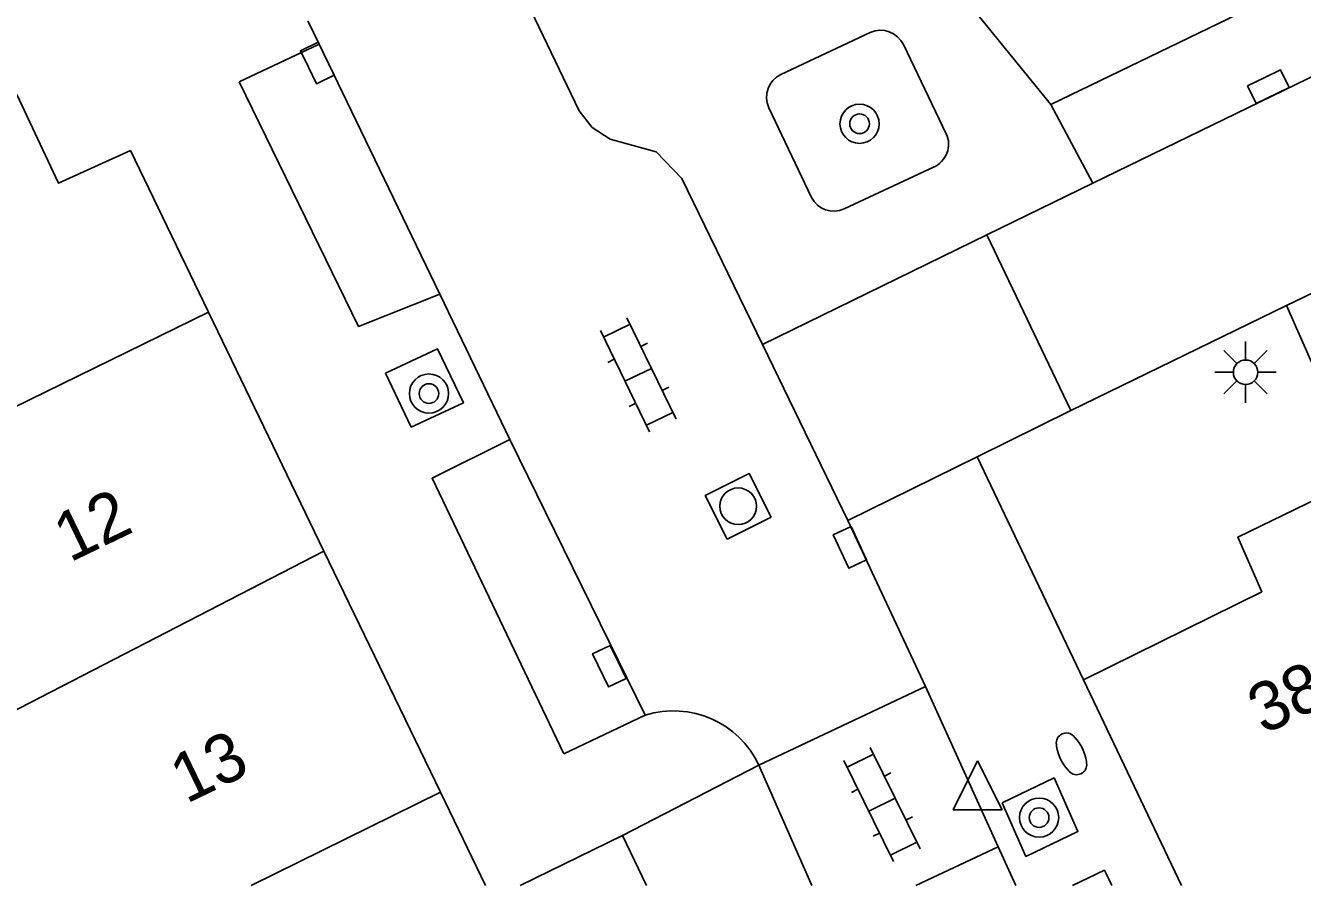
# Model space of a CAD drawing. Extents: x 132998 to 136004, y 396998 to 398512.
# Drawn here: x 134868.98 to 134895.04, y 397000 to 397017.56 of the extents above; entities that cross this region are included whole.
import ezdxf

# ---------------------------------------------------------------- set-up
doc = ezdxf.new("R2010")
doc.units = 0
for name, color, linetype in [('gg-anno-huisnummerreeks BGT', 7, 'Continuous'), ('gg-bbg-hoofdgebouw', 7, 'Continuous'), ('gg-bbg-tussenscheiding', 7, 'Continuous'), ('gg-knt-verharding', 7, 'Continuous'), ('gg-knt-verharding nz', 7, 'Continuous'), ('gt-grn-weggrens', 7, 'Continuous'), ('gt-symb-boom', 7, 'Continuous'), ('gt-symb-brandkraan', 7, 'Continuous'), ('gt-symb-klinker verharding', 7, 'Continuous'), ('gt-symb-kolk', 7, 'Continuous'), ('gt-symb-lichtmast', 7, 'Continuous'), ('gt-symb-rioolschacht', 7, 'Continuous'), ('gt-symb-waterafsluiter', 7, 'Continuous')]:
    doc.layers.add(name, color=color, linetype=linetype)

# ---------------------------------------------------------------- blocks, each defined once
blk = doc.blocks.new('gt0-LMAST')
at = {"layer": 'gt-symb-lichtmast'}
for p, q in [((-0.005, 0.246), (-0.005, 0.621)), ((-0.182, 0.173), (-0.447, 0.438)), ((0.172, 0.173), (0.437, 0.438)), ((-0.255, -0.004), (-0.63, -0.004)), ((-0.182, -0.181), (-0.447, -0.446)), ((-0.005, -0.254), (-0.005, -0.629)), ((0.437, -0.446), (0.172, -0.181)), ((0.245, -0.004), (0.62, -0.004))]:
    blk.add_line(p, q, dxfattribs=at)
blk.add_circle((-0.005, -0.004), 0.25, dxfattribs=at)
blk = doc.blocks.new('gt0-KOLK')
at = {"layer": 'gt-symb-kolk'}
blk.add_lwpolyline([(0, 0), (0.375, 0), (0.375, 0.4), (-0.375, 0.4), (-0.375, 0), (0, 0)], dxfattribs=at)
blk = doc.blocks.new('gt0-BR')
at = {"layer": 'gt-symb-brandkraan'}
for centre, radius, start, end in [((-0.244, 0), 0.206, 107.5669, 252.4331), ((0.599, -2.664), 3, 106.892, 107.5669), ((0, -0.691), 0.938, 73.108, 106.892), ((-0.599, -2.664), 3, 72.4331, 73.108), ((0.244, 0), 0.206, 287.567, 72.4331), ((0.599, 2.664), 3, 252.4331, 253.108), ((0, 0.691), 0.938, 253.108, 286.8921), ((-0.599, 2.664), 3, 286.8921, 287.567)]:
    blk.add_arc(centre, radius, start, end, dxfattribs=at)
blk = doc.blocks.new('gt0-BOOM')
at = {"layer": 'gt-symb-boom'}
for radius in [0.4, 0.2]:
    blk.add_circle((0, 0), radius, dxfattribs=at)
blk = doc.blocks.new('gt0-RS')
at = {"layer": 'gt-symb-rioolschacht'}
blk.add_lwpolyline([(-0.5, -0.5), (0.5, -0.5), (0.5, 0.5), (-0.5, 0.5)], close=True, dxfattribs=at)
blk.add_circle((0, 0), 0.375, dxfattribs=at)
blk = doc.blocks.new('gt0-KL1')
at = {"layer": 'gt-symb-klinker verharding'}
for p, q in [((-1.15, 0.3), (1.15, 0.3)), ((-1, -0.3), (-1, 0.3)), ((-0.5, 0.3), (-0.5, 0.45)), ((0, -0.3), (0, 0.3)), ((0.5, 0.3), (0.5, 0.45)), ((1, -0.3), (1, 0.3)), ((-1.15, -0.3), (1.15, -0.3)), ((-0.5, -0.45), (-0.5, -0.3)), ((0.5, -0.45), (0.5, -0.3))]:
    blk.add_line(p, q, dxfattribs=at)
blk = doc.blocks.new('gt0-WAFSL')
at = {"layer": 'gt-symb-waterafsluiter'}
for p, q in [((-0.5, -0.333), (0, 0.667)), ((0, 0.667), (0.5, -0.333)), ((0.5, -0.333), (-0.5, -0.333))]:
    blk.add_line(p, q, dxfattribs=at)

msp = doc.modelspace()

# ---------------------------------------------------------------- linework, layer by layer
at = {"layer": 'gg-bbg-hoofdgebouw'}
for p, q in [((134871.12, 397015.01), (134872.715, 397011.705)), ((134875.069, 397006.829), (134872.715, 397011.705)), ((134877.445, 397001.905), (134875.069, 397006.829)), ((134890.57, 397004.2), (134892.569, 397000)), ((134877.445, 397001.905), (134878.365, 397000)), ((134879.073, 397000), (134881.16, 397001.02)), ((134881.16, 397001.02), (134881.653, 397000))]:
    msp.add_line(p, q, dxfattribs=at)
for points in [[(134868.8, 397016.15), (134869.65, 397014.34), (134871.12, 397015.01)], [(134897.897, 397009.139), (134893.72, 397007.11), (134894.21, 397006), (134890.57, 397004.2)]]:
    msp.add_lwpolyline(points, dxfattribs=at)
at = {"layer": 'gg-bbg-tussenscheiding'}
for p, q in [((134872.715, 397011.705), (134863.155, 397007.034)), ((134873.581, 397000), (134877.445, 397001.905))]:
    msp.add_line(p, q, dxfattribs=at)
msp.add_lwpolyline([(134864.211, 397001.339), (134867.568, 397002.959), (134875.069, 397006.829)], dxfattribs=at)
at = {"layer": 'gg-knt-verharding'}
for p, q in [((134874.971, 397017.18), (134874.74, 397017.66)), ((134884.395, 397016.564), (134886.218, 397017.42)), ((134873.338, 397016.411), (134874.971, 397017.18)), ((134886.896, 397017.171), (134887.771, 397015.353)), ((134885.021, 397014.052), (134884.147, 397015.883)), ((134889.904, 397015.949), (134890.76, 397014.341)), ((134887.509, 397014.67), (134885.689, 397013.82)), ((134884.016, 397011.049), (134882.372, 397014.441)), ((134888.6, 397013.29), (134890.76, 397014.341)), ((134890.31, 397009.7), (134888.6, 397013.29)), ((134878.861, 397009.111), (134877.432, 397012.076)), ((134894.713, 397011.841), (134890.31, 397009.7)), ((134885.76, 397007.453), (134884.016, 397011.049)), ((134887.345, 397004.064), (134885.76, 397007.453)), ((134883.946, 397002.456), (134887.345, 397004.064)), ((134888.831, 397000.788), (134887.345, 397004.064)), ((134879.964, 397002.687), (134881.626, 397003.479)), ((134883.946, 397002.456), (134885.028, 397000)), ((134887.147, 397000), (134888.831, 397000.788)), ((134888.831, 397000.788), (134889.188, 397000)), ((134891.033, 397000.245), (134891.146, 397000))]:
    msp.add_line(p, q, dxfattribs=at)
for points in [[(134906.616, 397022.055), (134905.792, 397023.636), (134889.904, 397015.949)], [(134882.372, 397014.441), (134881.85, 397014.98), (134880.91, 397015.24), (134880.54, 397015.48), (134880.28, 397015.82), (134878.719, 397019.075)], [(134877.432, 397012.076), (134875.776, 397011.416), (134873.338, 397016.411)], [(134900.598, 397014.702), (134901.459, 397013.1), (134895.436, 397010.208), (134894.713, 397011.841)], [(134876.322, 397010.463), (134877.386, 397010.961), (134877.915, 397009.859), (134876.851, 397009.362), (134876.322, 397010.463)], [(134879.964, 397002.687), (134877.277, 397008.317), (134878.861, 397009.111)], [(134888.908, 397001.686), (134889.397, 397000.593), (134890.457, 397001.103), (134889.969, 397002.196), (134888.908, 397001.686)], [(134890.349, 397000), (134890.998, 397000.31), (134891.033, 397000.245)]]:
    msp.add_lwpolyline(points, dxfattribs=at)
for centre, radius, start, end in [((134886.427, 397016.941), 0.523, 26.1433, 113.5245), ((134884.62, 397016.096), 0.519, 115.6806, 204.2991), ((134887.304, 397015.14), 0.513, 293.5093, 24.5169), ((134885.472, 397014.274), 0.503, 206.2045, 295.4907), ((134882.201, 397001.64), 1.926, 25.0507, 107.3593)]:
    msp.add_arc(centre, radius, start, end, dxfattribs=at)
at = {"layer": 'gg-knt-verharding nz'}
for p, q in [((134890.76, 397014.341), (134906.616, 397022.055)), ((134877.432, 397012.076), (134874.971, 397017.18)), ((134900.598, 397014.702), (134894.713, 397011.841)), ((134878.861, 397009.111), (134881.626, 397003.479))]:
    msp.add_line(p, q, dxfattribs=at)
at = {"layer": 'gt-grn-weggrens'}
for p, q in [((134887.537, 397018.859), (134889.904, 397015.949)), ((134884.016, 397011.049), (134888.6, 397013.29)), ((134890.31, 397009.7), (134888.401, 397008.757)), ((134888.401, 397008.757), (134885.76, 397007.453)), ((134890.57, 397004.2), (134888.401, 397008.757)), ((134883.946, 397002.456), (134881.16, 397001.02))]:
    msp.add_line(p, q, dxfattribs=at)

# ---------------------------------------------------------------- block references
at = {"layer": 'gt-symb-boom'}
for p in [(134886.001, 397015.555), (134877.212, 397010.046), (134889.664, 397001.386)]:
    msp.add_blockref('gt0-BOOM', p, dxfattribs=at)
at = {"layer": 'gt-symb-brandkraan', "rotation": -64.53665493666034}
msp.add_blockref('gt0-BR', (134890.326, 397002.688), dxfattribs=at)
at = {"layer": 'gt-symb-klinker verharding'}
for p, rotation in [((134881.483, 397010.429), 115.84761022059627), ((134886.458, 397001.651), 116.1805215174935)]:
    msp.add_blockref('gt0-KL1', p, dxfattribs=dict(at, rotation=rotation))
at = {"layer": 'gt-symb-kolk'}
for p, rotation in [((134874.753, 397016.71), -64.33212483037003), ((134894.256, 397016.492), -154.0242853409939), ((134885.985, 397006.988), 114.9511516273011), ((134881.074, 397004.566), 115.6678751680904)]:
    msp.add_blockref('gt0-KOLK', p, dxfattribs=dict(at, rotation=rotation))
at = {"layer": 'gt-symb-lichtmast'}
msp.add_blockref('gt0-LMAST', (134893.884, 397010.485), dxfattribs=at)
at = {"layer": 'gt-symb-rioolschacht', "rotation": 116.69322944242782}
msp.add_blockref('gt0-RS', (134883.523, 397007.744), dxfattribs=at)
at = {"layer": 'gt-symb-waterafsluiter'}
msp.add_blockref('gt0-WAFSL', (134888.409, 397001.876), dxfattribs=at)

# ---------------------------------------------------------------- texts
at = {"layer": 'gg-anno-huisnummerreeks BGT'}
for s, rotation, p in [('12', 25.8, (134869.881, 397006.589)), ('38b', 25.5, (134894.245, 397003.074)), ('13', 25.8, (134872.259, 397001.661))]:
    msp.add_text(s, height=1, rotation=rotation, dxfattribs=at).set_placement(p)

doc.saveas('drawing.dxf')
